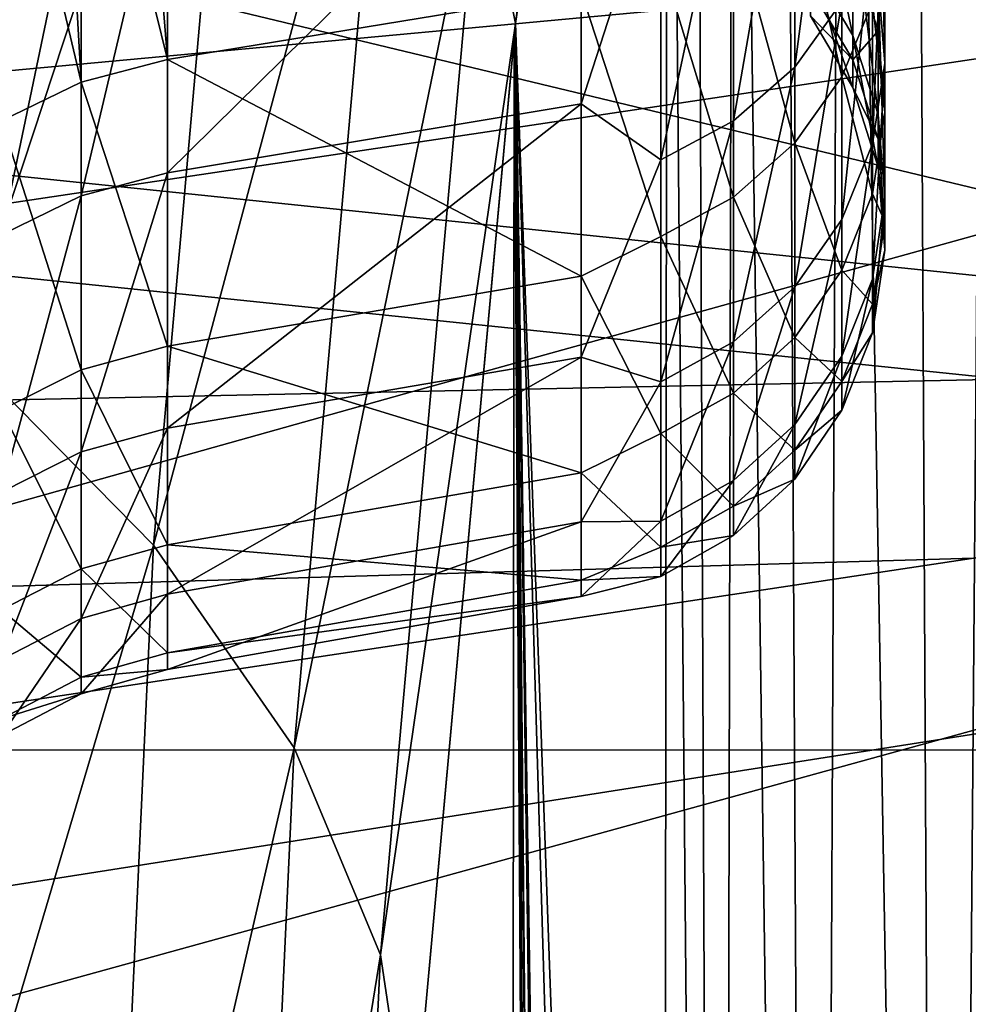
# Model space of a CAD drawing. Header units: metres. Extents: x -22 to 72, y -222 to 22.
# Tile 319 of 410: x 61.4 to 62.69, y -12.22 to -10.88. Entities that reach past the tile are written whole.
import ezdxf

# ---------------------------------------------------------------- set-up
doc = ezdxf.new("R2010")
doc.units = ezdxf.units.M
doc.layers.add('solid_509499_SW0002_01', color=7, linetype='CONTINUOUS')

msp = doc.modelspace()

# ---------------------------------------------------------------- linework, layer by layer
at = {"layer": 'solid_509499_SW0002_01'}
for points in [[(62.652863, -16.751766, 103.984497), (62.71978, -8.54712, 92.522644), (62.611172, -8.690939, 92.420441)], [(62.652863, -16.751766, 103.984497), (62.87175, -16.499483, 104.161858), (62.71978, -8.54712, 92.522644)], [(62.652863, -16.751766, 103.984497), (62.611172, -8.690939, 92.420441), (62.515911, -8.840919, 92.313881)], [(62.477531, -17.025888, 103.791794), (62.515911, -8.840919, 92.313881), (62.434513, -8.996242, 92.203545)], [(62.477531, -17.025888, 103.791794), (62.652863, -16.751766, 103.984497), (62.515911, -8.840919, 92.313881)], [(62.477531, -17.025888, 103.791794), (62.434513, -8.996242, 92.203545), (62.367428, -9.156054, 92.090042)], [(62.348949, -17.316845, 103.587273), (62.367428, -9.156054, 92.090042), (62.315018, -9.319482, 91.973984)], [(62.348949, -17.316845, 103.587273), (62.477531, -17.025888, 103.791794), (62.367428, -9.156054, 92.090042)], [(62.022224, -10.641254, 90.442978), (62.070679, -10.884567, 90.968979), (62.27792, -9.287579, 91.577278)], [(62.277748, -9.386607, 91.716644), (62.27792, -9.287579, 91.577278), (62.070679, -10.884567, 90.968979)], [(62.348949, -17.316845, 103.587273), (62.315018, -9.319482, 91.973984), (62.277576, -9.48563, 91.85601)], [(62.277576, -9.48563, 91.85601), (62.277748, -9.386607, 91.716644), (62.070679, -10.884567, 90.968979)], [(62.269775, -16.391064, 101.624237), (62.277576, -9.48563, 91.85601), (62.070679, -10.884567, 90.968979)], [(62.348949, -17.316845, 103.587273), (62.277576, -9.48563, 91.85601), (62.269775, -16.391064, 101.624237)], [(60.990124, -11.078083, 87.867157), (61.442719, -9.914229, 88.978676), (61.11562, -9.686172, 88.555557)], [(60.990124, -11.078083, 87.867157), (61.317188, -11.328436, 88.283981), (61.442719, -9.914229, 88.978676)], [(61.317188, -11.328436, 88.283981), (61.705585, -10.152093, 89.439499), (61.442719, -9.914229, 88.978676)], [(59.299999, -10.293185, 84.207726), (64.561676, -10.129076, 83.985275), (64.561676, -11.556895, 82.985504)], [(61.317188, -11.328436, 88.283981), (61.578476, -11.593595, 88.736549), (61.705585, -10.152093, 89.439499)], [(61.578476, -11.593595, 88.736549), (61.899837, -10.39579, 89.930336), (61.705585, -10.152093, 89.439499)], [(53.5, -10.272465, 49.683983), (68.90239, -10.269946, 49.682571), (68.904739, -11.870965, 50.677177)], [(53.5, -11.872946, 50.678535), (53.5, -10.272465, 49.683983), (68.904739, -11.870965, 50.677177)], [(59.299999, -10.293185, 84.207726), (64.561676, -11.556895, 82.985504), (59.299999, -11.012668, 83.727722)], [(61.578476, -11.593595, 88.736549), (61.76955, -11.869061, 89.217178), (61.899837, -10.39579, 89.930336)], [(61.76955, -11.869061, 89.217178), (62.022224, -10.641254, 90.442978), (61.899837, -10.39579, 89.930336)], [(61.479786, -10.457288, 62.528965), (61.557327, -10.435257, 62.540493), (61.597153, -10.933445, 63.645435)], [(61.557327, -10.435257, 62.540493), (61.597153, -10.427792, 62.544395), (61.597153, -10.933445, 63.645435)], [(61.597153, -10.933445, 63.645435), (61.597153, -10.427792, 62.544395), (62.159725, -10.841289, 63.68214)], [(61.451683, -10.467925, 62.523399), (61.479786, -10.457288, 62.528965), (61.479786, -10.964372, 63.633118)], [(61.479786, -10.964372, 63.633118), (61.479786, -10.457288, 62.528965), (61.597153, -10.933445, 63.645435)], [(62.450405, -10.944071, 71.548454), (62.514534, -10.855203, 71.519638), (62.514534, -10.452139, 72.579964)], [(62.450405, -10.537707, 72.617462), (62.450405, -10.944071, 71.548454), (62.514534, -10.452139, 72.579964)], [(61.451683, -10.467925, 62.523399), (61.479786, -10.964372, 63.633118), (61.371479, -10.507269, 62.502815)], [(61.371479, -10.507269, 62.502815), (61.479786, -10.964372, 63.633118), (61.371479, -11.016776, 63.612247)], [(61.597153, -11.087317, 71.946373), (62.159725, -10.993865, 71.913109), (62.159725, -10.533279, 73.022697)], [(61.597153, -10.622818, 73.065392), (61.597153, -11.087317, 71.946373), (62.159725, -10.533279, 73.022697)], [(62.159725, -10.533279, 73.022697), (62.159725, -10.993865, 71.913109), (62.268269, -10.658971, 72.670593)], [(62.366886, -11.016921, 71.572075), (62.450405, -10.944071, 71.548454), (62.450405, -10.537707, 72.617462)], [(62.366886, -10.607852, 72.648193), (62.366886, -11.016921, 71.572075), (62.450405, -10.537707, 72.617462)], [(62.572617, -10.938419, 70.378311), (62.563583, -10.828043, 70.354309), (62.563583, -10.540808, 71.417702)], [(62.572617, -10.648256, 71.452538), (62.572617, -10.938419, 70.378311), (62.563583, -10.540808, 71.417702)], [(62.450405, -10.673235, 63.70509), (62.514534, -10.586566, 63.739964), (62.514534, -10.957203, 64.812057)], [(62.514534, -10.957203, 64.812057), (62.514534, -10.586566, 63.739964), (62.555981, -10.855937, 64.841522)], [(62.268269, -11.07001, 71.589287), (62.366886, -11.016921, 71.572075), (62.366886, -10.607852, 72.648193)], [(62.268269, -10.658971, 72.670593), (62.268269, -11.07001, 71.589287), (62.366886, -10.607852, 72.648193)], [(61.479786, -11.118679, 71.957535), (61.597153, -11.087317, 71.946373), (61.597153, -10.622818, 73.065392)], [(61.479786, -10.652865, 73.07972), (61.479786, -11.118679, 71.957535), (61.597153, -10.622818, 73.065392)], [(62.52935, -10.900973, 69.255302), (62.471672, -10.804075, 69.244148), (62.471672, -10.627176, 70.310638)], [(62.52935, -10.722488, 70.33136), (62.52935, -10.900973, 69.255302), (62.471672, -10.627176, 70.310638)], [(61.76955, -11.869061, 89.217178), (61.887173, -12.150163, 89.71772), (62.022224, -10.641254, 90.442978)], [(61.887173, -12.150163, 89.71772), (62.070679, -10.884567, 90.968979), (62.022224, -10.641254, 90.442978)], [(62.563583, -10.894622, 65.976013), (62.563583, -10.639853, 64.904388), (62.52935, -10.788419, 65.99575)], [(62.555981, -11.047949, 70.402122), (62.572617, -10.938419, 70.378311), (62.572617, -10.648256, 71.452538)], [(62.555981, -10.75488, 71.487106), (62.555981, -11.047949, 70.402122), (62.572617, -10.648256, 71.452538)], [(62.572617, -10.748312, 64.872833), (62.563583, -10.639853, 64.904388), (62.563583, -10.894622, 65.976013)], [(64.56337, -10.653756, 52.378864), (59.322029, -11.13952, 52.367279), (59.299999, -11.439429, 52.579899)], [(64.56337, -10.653756, 52.378864), (59.299999, -11.439429, 52.579899), (61.930843, -11.384571, 52.710915)], [(64.56337, -10.653756, 52.378864), (59.389473, -10.826188, 52.165012), (59.322029, -11.13952, 52.367279)], [(61.371479, -11.171822, 71.976448), (61.479786, -11.118679, 71.957535), (61.479786, -10.652865, 73.07972)], [(61.371479, -11.171822, 71.976448), (61.479786, -10.652865, 73.07972), (61.371479, -10.703781, 73.103996)], [(64.56337, -10.653756, 52.378864), (61.930843, -11.384571, 52.710915), (64.561676, -11.329946, 52.842182)], [(62.159725, -10.993865, 71.913109), (62.268269, -11.07001, 71.589287), (62.268269, -10.658971, 72.670593)], [(62.366886, -10.744282, 63.676498), (62.450405, -10.673235, 63.70509), (62.450405, -11.046906, 64.785957)], [(62.450405, -11.046906, 64.785957), (62.450405, -10.673235, 63.70509), (62.514534, -10.957203, 64.812057)], [(62.563583, -11.008285, 69.267662), (62.52935, -10.900973, 69.255302), (62.52935, -10.722488, 70.33136)], [(62.563583, -10.828043, 70.354309), (62.563583, -11.008285, 69.267662), (62.52935, -10.722488, 70.33136)], [(62.268269, -10.796058, 63.655666), (62.366886, -10.744282, 63.676498), (62.366886, -11.12044, 64.764565)], [(62.366886, -11.12044, 64.764565), (62.366886, -10.744282, 63.676498), (62.450405, -11.046906, 64.785957)], [(62.514534, -11.151005, 70.42453), (62.555981, -11.047949, 70.402122), (62.555981, -10.75488, 71.487106)], [(62.514534, -10.855203, 71.519638), (62.514534, -11.151005, 70.42453), (62.555981, -10.75488, 71.487106)], [(62.555981, -10.855937, 64.841522), (62.572617, -10.748312, 64.872833), (62.572617, -11.005677, 65.955383)], [(62.572617, -11.005677, 65.955383), (62.572617, -10.748312, 64.872833), (62.563583, -10.894622, 65.976013)], [(62.159725, -10.841289, 63.68214), (62.268269, -10.796058, 63.655666), (62.268269, -11.174029, 64.74897)], [(62.268269, -11.174029, 64.74897), (62.268269, -10.796058, 63.655666), (62.366886, -11.12044, 64.764565)], [(62.52935, -10.934102, 67.076736), (62.52935, -10.788419, 65.99575), (62.471672, -10.836909, 67.084938)], [(62.563583, -10.894622, 65.976013), (62.52935, -10.788419, 65.99575), (62.52935, -10.934102, 67.076736)], [(62.52935, -10.971744, 68.166847), (62.471672, -10.874217, 68.165359), (62.471672, -10.804075, 69.244148)], [(62.52935, -10.900973, 69.255302), (62.52935, -10.971744, 68.166847), (62.471672, -10.804075, 69.244148)], [(62.52935, -10.934102, 67.076736), (62.471672, -10.836909, 67.084938), (62.471672, -10.874217, 68.165359)], [(62.572617, -11.120499, 69.280586), (62.563583, -11.008285, 69.267662), (62.563583, -10.828043, 70.354309)], [(62.572617, -10.938419, 70.378311), (62.572617, -11.120499, 69.280586), (62.563583, -10.828043, 70.354309)], [(61.597153, -10.933445, 63.645435), (62.159725, -10.841289, 63.68214), (62.159725, -11.227774, 64.819664)], [(62.159725, -11.227774, 64.819664), (62.159725, -10.841289, 63.68214), (62.268269, -11.174029, 64.74897)], [(62.450405, -11.242295, 70.444382), (62.514534, -11.151005, 70.42453), (62.514534, -10.855203, 71.519638)], [(62.450405, -10.944071, 71.548454), (62.450405, -11.242295, 70.444382), (62.514534, -10.855203, 71.519638)], [(62.514534, -10.957203, 64.812057), (62.555981, -10.855937, 64.841522), (62.555981, -11.11588, 65.934914)], [(62.555981, -11.11588, 65.934914), (62.555981, -10.855937, 64.841522), (62.572617, -11.005677, 65.955383)], [(62.52935, -10.971744, 68.166847), (62.52935, -10.934102, 67.076736), (62.471672, -10.874217, 68.165359)], [(61.887173, -12.150163, 89.71772), (61.929352, -12.432281, 90.229767), (62.070679, -10.884567, 90.968979)], [(62.070679, -10.884567, 90.968979), (61.929352, -12.432281, 90.229767), (62.068565, -10.903613, 90.960808)], [(62.070679, -10.884567, 90.968979), (62.068565, -10.903613, 90.960808), (62.272907, -41.858002, 138.032562)], [(62.270325, -33.763599, 126.441429), (62.070679, -10.884567, 90.968979), (62.272907, -41.858002, 138.032562)], [(62.269123, -17.564634, 103.292419), (62.269775, -16.391064, 101.624237), (62.070679, -10.884567, 90.968979)], [(62.26807, -24.113943, 112.633087), (62.269123, -17.564634, 103.292419), (62.070679, -10.884567, 90.968979)], [(62.268196, -25.660387, 114.843147), (62.26807, -24.113943, 112.633087), (62.070679, -10.884567, 90.968979)], [(62.270008, -32.631351, 124.82061), (62.268196, -25.660387, 114.843147), (62.070679, -10.884567, 90.968979)], [(62.270325, -33.763599, 126.441429), (62.270008, -32.631351, 124.82061), (62.070679, -10.884567, 90.968979)], [(62.068565, -10.903613, 90.960808), (61.929352, -12.432281, 90.229767), (62.036385, -43.527386, 136.990952)], [(62.068565, -10.903613, 90.960808), (62.036385, -43.527386, 136.990952), (62.272907, -41.858002, 138.032562)], [(62.563583, -11.041739, 67.067642), (62.563583, -10.894622, 65.976013), (62.52935, -10.934102, 67.076736)], [(62.563583, -11.079752, 68.168488), (62.52935, -10.971744, 68.166847), (62.52935, -10.900973, 69.255302)], [(62.563583, -11.008285, 69.267662), (62.563583, -11.079752, 68.168488), (62.52935, -10.900973, 69.255302)], [(62.572617, -11.005677, 65.955383), (62.563583, -10.894622, 65.976013), (62.563583, -11.041739, 67.067642)], [(61.479786, -10.964372, 63.633118), (61.597153, -10.933445, 63.645435), (61.597153, -11.323215, 64.792625)], [(61.597153, -11.323215, 64.792625), (61.597153, -10.933445, 63.645435), (62.159725, -11.227774, 64.819664)], [(62.366886, -11.31713, 70.460655), (62.450405, -11.242295, 70.444382), (62.450405, -10.944071, 71.548454)], [(62.366886, -11.016921, 71.572075), (62.366886, -11.31713, 70.460655), (62.450405, -10.944071, 71.548454)], [(62.563583, -11.041739, 67.067642), (62.52935, -10.934102, 67.076736), (62.52935, -10.971744, 68.166847)], [(62.555981, -11.231851, 69.293404), (62.572617, -11.120499, 69.280586), (62.572617, -10.938419, 70.378311)], [(62.555981, -11.047949, 70.402122), (62.555981, -11.231851, 69.293404), (62.572617, -10.938419, 70.378311)], [(62.450405, -11.046906, 64.785957), (62.514534, -10.957203, 64.812057), (62.514534, -11.21957, 65.915649)], [(62.514534, -11.21957, 65.915649), (62.514534, -10.957203, 64.812057), (62.555981, -11.11588, 65.934914)], [(61.371479, -11.016776, 63.612247), (61.479786, -10.964372, 63.633118), (61.479786, -11.355245, 64.783554)], [(61.479786, -11.355245, 64.783554), (61.479786, -10.964372, 63.633118), (61.597153, -11.323215, 64.792625)], [(62.563583, -11.079752, 68.168488), (62.563583, -11.041739, 67.067642), (62.52935, -10.971744, 68.166847)], [(61.597153, -11.434305, 70.785522), (62.159725, -11.337927, 70.762039), (62.159725, -10.993865, 71.913109)], [(61.597153, -11.087317, 71.946373), (61.597153, -11.434305, 70.785522), (62.159725, -10.993865, 71.913109)], [(62.159725, -10.993865, 71.913109), (62.159725, -11.337927, 70.762039), (62.268269, -11.07001, 71.589287)], [(62.555981, -11.11588, 65.934914), (62.572617, -11.005677, 65.955383), (62.572617, -11.154294, 67.058144)], [(62.572617, -11.154294, 67.058144), (62.572617, -11.005677, 65.955383), (62.563583, -11.041739, 67.067642)], [(62.572617, -11.192695, 68.170204), (62.563583, -11.079752, 68.168488), (62.563583, -11.008285, 69.267662)], [(62.572617, -11.120499, 69.280586), (62.572617, -11.192695, 68.170204), (62.563583, -11.008285, 69.267662)], [(64.561676, -11.556895, 82.985504), (59.299999, -11.709697, 83.215881), (59.299999, -11.012668, 83.727722)], [(61.371479, -11.016776, 63.612247), (61.479786, -11.355245, 64.783554), (61.371479, -11.409517, 64.768181)], [(62.268269, -11.371666, 70.472511), (62.366886, -11.31713, 70.460655), (62.366886, -11.016921, 71.572075)], [(62.268269, -11.07001, 71.589287), (62.268269, -11.371666, 70.472511), (62.366886, -11.016921, 71.572075)], [(62.366886, -11.12044, 64.764565), (62.450405, -11.046906, 64.785957), (62.450405, -11.311421, 65.898582)], [(62.450405, -11.311421, 65.898582), (62.450405, -11.046906, 64.785957), (62.514534, -11.21957, 65.915649)], [(62.514534, -11.336622, 69.305473), (62.555981, -11.231851, 69.293404), (62.555981, -11.047949, 70.402122)], [(62.514534, -11.151005, 70.42453), (62.514534, -11.336622, 69.305473), (62.555981, -11.047949, 70.402122)], [(62.572617, -11.154294, 67.058144), (62.563583, -11.041739, 67.067642), (62.563583, -11.079752, 68.168488)], [(62.159725, -11.337927, 70.762039), (62.268269, -11.371666, 70.472511), (62.268269, -11.07001, 71.589287)], [(61.479786, -11.466648, 70.793396), (61.597153, -11.434305, 70.785522), (61.597153, -11.087317, 71.946373)], [(61.479786, -11.118679, 71.957535), (61.479786, -11.466648, 70.793396), (61.597153, -11.087317, 71.946373)], [(62.572617, -11.192695, 68.170204), (62.572617, -11.154294, 67.058144), (62.563583, -11.079752, 68.168488)], [(61.371479, -11.521454, 70.806747), (61.479786, -11.466648, 70.793396), (61.479786, -11.118679, 71.957535)], [(61.371479, -11.521454, 70.806747), (61.479786, -11.118679, 71.957535), (61.371479, -11.171822, 71.976448)], [(62.514534, -11.21957, 65.915649), (62.555981, -11.11588, 65.934914), (62.555981, -11.265985, 67.048714)], [(62.555981, -11.265985, 67.048714), (62.555981, -11.11588, 65.934914), (62.572617, -11.154294, 67.058144)], [(62.268269, -11.174029, 64.74897), (62.366886, -11.12044, 64.764565), (62.366886, -11.386717, 65.884598)], [(62.366886, -11.386717, 65.884598), (62.366886, -11.12044, 64.764565), (62.450405, -11.311421, 65.898582)], [(62.555981, -11.30477, 68.171906), (62.572617, -11.192695, 68.170204), (62.572617, -11.120499, 69.280586)], [(62.555981, -11.231851, 69.293404), (62.555981, -11.30477, 68.171906), (62.572617, -11.120499, 69.280586)], [(62.450405, -11.429432, 69.316162), (62.514534, -11.336622, 69.305473), (62.514534, -11.151005, 70.42453)], [(62.450405, -11.242295, 70.444382), (62.450405, -11.429432, 69.316162), (62.514534, -11.151005, 70.42453)], [(62.555981, -11.265985, 67.048714), (62.572617, -11.154294, 67.058144), (62.572617, -11.192695, 68.170204)], [(62.159725, -11.227774, 64.819664), (62.268269, -11.174029, 64.74897), (62.268269, -11.441588, 65.874405)], [(62.268269, -11.441588, 65.874405), (62.268269, -11.174029, 64.74897), (62.366886, -11.386717, 65.884598)], [(62.555981, -11.30477, 68.171906), (62.555981, -11.265985, 67.048714), (62.572617, -11.192695, 68.170204)], [(62.450405, -11.311421, 65.898582), (62.514534, -11.21957, 65.915649), (62.514534, -11.371076, 67.039833)], [(62.514534, -11.371076, 67.039833), (62.514534, -11.21957, 65.915649), (62.555981, -11.265985, 67.048714)], [(61.597153, -11.323215, 64.792625), (62.159725, -11.227774, 64.819664), (62.159725, -11.495257, 65.990891)], [(62.159725, -11.495257, 65.990891), (62.159725, -11.227774, 64.819664), (62.268269, -11.441588, 65.874405)], [(62.514534, -11.410222, 68.173515), (62.555981, -11.30477, 68.171906), (62.555981, -11.231851, 69.293404)], [(62.514534, -11.336622, 69.305473), (62.514534, -11.410222, 68.173515), (62.555981, -11.231851, 69.293404)], [(62.366886, -11.505513, 69.324921), (62.450405, -11.429432, 69.316162), (62.450405, -11.242295, 70.444382)], [(62.366886, -11.31713, 70.460655), (62.366886, -11.505513, 69.324921), (62.450405, -11.242295, 70.444382)], [(62.514534, -11.371076, 67.039833), (62.555981, -11.265985, 67.048714), (62.555981, -11.30477, 68.171906)], [(62.514534, -11.410222, 68.173515), (62.514534, -11.371076, 67.039833), (62.555981, -11.30477, 68.171906)], [(62.268269, -11.560957, 69.331306), (62.366886, -11.505513, 69.324921), (62.366886, -11.31713, 70.460655)], [(62.268269, -11.371666, 70.472511), (62.268269, -11.560957, 69.331306), (62.366886, -11.31713, 70.460655)], [(62.366886, -11.386717, 65.884598), (62.450405, -11.311421, 65.898582), (62.450405, -11.464168, 67.031975)], [(62.450405, -11.464168, 67.031975), (62.450405, -11.311421, 65.898582), (62.514534, -11.371076, 67.039833)], [(64.561676, -11.329946, 52.842182), (59.299999, -12.122168, 53.110641), (59.299999, -12.780812, 53.672028)], [(61.930843, -11.384571, 52.710915), (59.299999, -12.122168, 53.110641), (64.561676, -11.329946, 52.842182)], [(64.561676, -12.676538, 53.948933), (64.561676, -11.329946, 52.842182), (59.299999, -12.780812, 53.672028)], [(61.253933, -12.684923, 87.482445), (61.578476, -11.593595, 88.736549), (61.317188, -11.328436, 88.283981)], [(61.479786, -11.355245, 64.783554), (61.597153, -11.323215, 64.792625), (61.597153, -11.592973, 65.973816)], [(61.597153, -11.592973, 65.973816), (61.597153, -11.323215, 64.792625), (62.159725, -11.495257, 65.990891)], [(61.597153, -11.660101, 69.595146), (62.159725, -11.56182, 69.581703), (62.159725, -11.337927, 70.762039)], [(61.597153, -11.434305, 70.785522), (61.597153, -11.660101, 69.595146), (62.159725, -11.337927, 70.762039)], [(62.159725, -11.337927, 70.762039), (62.159725, -11.56182, 69.581703), (62.268269, -11.371666, 70.472511)], [(62.450405, -11.503634, 68.174934), (62.514534, -11.410222, 68.173515), (62.514534, -11.336622, 69.305473)], [(62.450405, -11.429432, 69.316162), (62.450405, -11.503634, 68.174934), (62.514534, -11.336622, 69.305473)], [(61.371479, -11.409517, 64.768181), (61.479786, -11.355245, 64.783554), (61.479786, -11.625765, 65.968086)], [(61.479786, -11.625765, 65.968086), (61.479786, -11.355245, 64.783554), (61.597153, -11.592973, 65.973816)], [(62.159725, -11.56182, 69.581703), (62.268269, -11.560957, 69.331306), (62.268269, -11.371666, 70.472511)], [(62.450405, -11.464168, 67.031975), (62.514534, -11.371076, 67.039833), (62.514534, -11.410222, 68.173515)], [(61.930843, -11.384571, 52.710915), (59.299999, -11.439429, 52.579899), (59.299999, -12.122168, 53.110641)], [(62.268269, -11.441588, 65.874405), (62.366886, -11.386717, 65.884598), (62.366886, -11.540479, 67.025536)], [(62.366886, -11.540479, 67.025536), (62.366886, -11.386717, 65.884598), (62.450405, -11.464168, 67.031975)], [(61.371479, -11.409517, 64.768181), (61.479786, -11.625765, 65.968086), (61.371479, -11.681331, 65.958374)], [(62.450405, -11.503634, 68.174934), (62.450405, -11.464168, 67.031975), (62.514534, -11.410222, 68.173515)], [(61.479786, -11.693083, 69.599663), (61.597153, -11.660101, 69.595146), (61.597153, -11.434305, 70.785522)], [(61.479786, -11.466648, 70.793396), (61.479786, -11.693083, 69.599663), (61.597153, -11.434305, 70.785522)], [(62.366886, -11.580209, 68.176094), (62.450405, -11.503634, 68.174934), (62.450405, -11.429432, 69.316162)], [(62.366886, -11.505513, 69.324921), (62.366886, -11.580209, 68.176094), (62.450405, -11.429432, 69.316162)], [(62.159725, -11.495257, 65.990891), (62.268269, -11.441588, 65.874405), (62.268269, -11.596092, 67.020836)], [(62.268269, -11.596092, 67.020836), (62.268269, -11.441588, 65.874405), (62.366886, -11.540479, 67.025536)], [(61.371479, -11.748971, 69.607307), (61.479786, -11.693083, 69.599663), (61.479786, -11.466648, 70.793396)], [(61.371479, -11.748971, 69.607307), (61.479786, -11.466648, 70.793396), (61.371479, -11.521454, 70.806747)], [(62.366886, -11.540479, 67.025536), (62.450405, -11.464168, 67.031975), (62.450405, -11.503634, 68.174934)], [(61.597153, -11.592973, 65.973816), (62.159725, -11.495257, 65.990891), (62.159725, -11.640904, 67.183418)], [(62.159725, -11.640904, 67.183418), (62.159725, -11.495257, 65.990891), (62.268269, -11.596092, 67.020836)], [(62.268269, -11.636013, 68.176949), (62.366886, -11.580209, 68.176094), (62.366886, -11.505513, 69.324921)], [(62.268269, -11.560957, 69.331306), (62.268269, -11.636013, 68.176949), (62.366886, -11.505513, 69.324921)], [(62.366886, -11.580209, 68.176094), (62.366886, -11.540479, 67.025536), (62.450405, -11.503634, 68.174934)], [(62.268269, -11.596092, 67.020836), (62.366886, -11.540479, 67.025536), (62.366886, -11.580209, 68.176094)], [(64.561676, -11.556895, 82.985504), (59.299999, -12.383477, 82.672745), (59.299999, -11.709697, 83.215881)], [(64.561676, -11.556895, 82.985504), (64.561676, -12.88667, 81.858604), (59.299999, -12.383477, 82.672745)], [(61.597153, -11.762313, 68.387871), (62.159725, -11.66317, 68.384598), (62.159725, -11.56182, 69.581703)], [(61.597153, -11.660101, 69.595146), (61.597153, -11.762313, 68.387871), (62.159725, -11.56182, 69.581703)], [(62.159725, -11.66317, 68.384598), (62.268269, -11.636013, 68.176949), (62.268269, -11.560957, 69.331306)], [(62.159725, -11.56182, 69.581703), (62.159725, -11.66317, 68.384598), (62.268269, -11.560957, 69.331306)], [(62.268269, -11.636013, 68.176949), (62.268269, -11.596092, 67.020836), (62.366886, -11.580209, 68.176094)], [(61.253933, -12.684923, 87.482445), (61.514381, -12.975767, 87.922577), (61.578476, -11.593595, 88.736549)], [(61.479786, -11.625765, 65.968086), (61.597153, -11.592973, 65.973816), (61.597153, -11.739858, 67.176476)], [(61.514381, -12.975767, 87.922577), (61.76955, -11.869061, 89.217178), (61.578476, -11.593595, 88.736549)], [(61.597153, -11.739858, 67.176476), (61.597153, -11.592973, 65.973816), (62.159725, -11.640904, 67.183418)], [(62.159725, -11.640904, 67.183418), (62.268269, -11.596092, 67.020836), (62.268269, -11.636013, 68.176949)], [(61.371479, -11.681331, 65.958374), (61.479786, -11.625765, 65.968086), (61.479786, -11.773065, 67.174149)], [(61.479786, -11.773065, 67.174149), (61.479786, -11.625765, 65.968086), (61.597153, -11.739858, 67.176476)], [(62.159725, -11.66317, 68.384598), (62.159725, -11.640904, 67.183418), (62.268269, -11.636013, 68.176949)], [(61.597153, -11.739858, 67.176476), (62.159725, -11.640904, 67.183418), (62.159725, -11.66317, 68.384598)], [(61.479786, -11.795584, 68.388962), (61.597153, -11.762313, 68.387871), (61.597153, -11.660101, 69.595146)], [(61.479786, -11.693083, 69.599663), (61.479786, -11.795584, 68.388962), (61.597153, -11.660101, 69.595146)], [(61.597153, -11.762313, 68.387871), (61.597153, -11.739858, 67.176476), (62.159725, -11.66317, 68.384598)], [(61.371479, -11.681331, 65.958374), (61.479786, -11.773065, 67.174149), (61.371479, -11.829335, 67.170204)], [(61.371479, -11.851962, 68.390823), (61.479786, -11.795584, 68.388962), (61.479786, -11.693083, 69.599663)], [(61.371479, -11.851962, 68.390823), (61.479786, -11.693083, 69.599663), (61.371479, -11.748971, 69.607307)], [(61.479786, -11.773065, 67.174149), (61.597153, -11.739858, 67.176476), (61.597153, -11.762313, 68.387871)], [(61.371479, -11.829335, 67.170204), (61.479786, -11.773065, 67.174149), (61.479786, -11.795584, 68.388962)], [(61.479786, -11.795584, 68.388962), (61.479786, -11.773065, 67.174149), (61.597153, -11.762313, 68.387871)], [(61.371479, -11.829335, 67.170204), (61.479786, -11.795584, 68.388962), (61.371479, -11.851962, 68.390823)], [(53.5, -11.872946, 50.678535), (68.904739, -11.870965, 50.677177), (68.907455, -13.37643, 51.81139)], [(53.5, -13.377833, 51.81255), (53.5, -11.872946, 50.678535), (68.907455, -13.37643, 51.81139)], [(61.514381, -12.975767, 87.922577), (61.7038, -13.281365, 88.388268), (61.76955, -11.869061, 89.217178)], [(61.7038, -13.281365, 88.388268), (61.887173, -12.150163, 89.71772), (61.76955, -11.869061, 89.217178)], [(61.7038, -13.281365, 88.388268), (61.818947, -13.596494, 88.871559), (61.887173, -12.150163, 89.71772)], [(61.818947, -13.596494, 88.871559), (61.929352, -12.432281, 90.229767), (61.887173, -12.150163, 89.71772)]]:
    msp.add_3dface(points, dxfattribs=at)

doc.saveas('drawing.dxf')
